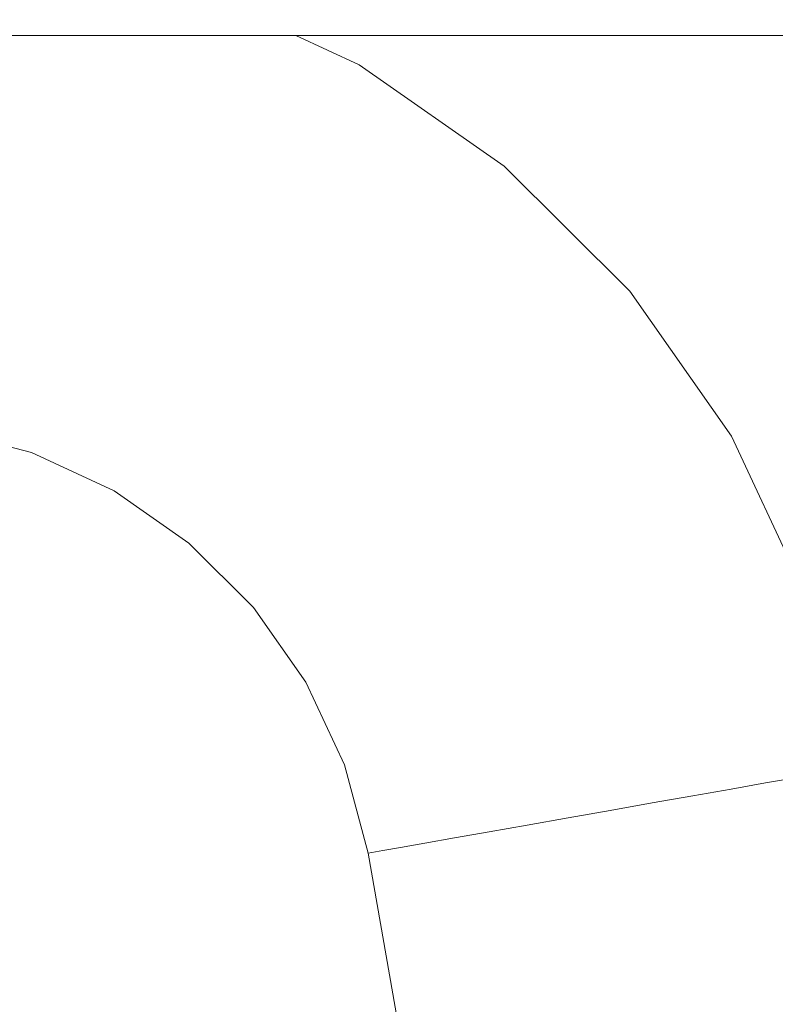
# Model space of a CAD drawing. Header units: millimetres. Extents: x -30280 to 309309, y -17460 to 4378.
# Tile 369 of 656: x 123853 to 123877, y -11015 to -10983. Entities that reach past the tile are written whole.
import ezdxf

# ---------------------------------------------------------------- set-up
doc = ezdxf.new("R2010")
doc.units = ezdxf.units.MM
doc.header["$MEASUREMENT"] = 0
doc.linetypes.add('Wipeout_Contour', pattern=[1000, 0, -1000])
doc.layers.add('P1_PLANTA PRIMERA_3_Nuevo_08_E_Envans secs', color=7, linetype='Continuous')
doc.layers.add('P1_PLANTA PRIMERA_3_Nuevo_09_EI_Mobiliari general', color=7, linetype='Continuous')
doc.layers.add('P1_PLANTA PRIMERA_3_Nuevo_09_EI_Mobiliari general_Pluma_Nº__1', color=7, linetype='Continuous', lineweight=5)

msp = doc.modelspace()

# ---------------------------------------------------------------- wipeouts: each hides what was drawn before it
at = {"color": 254, "linetype": 'Wipeout_Contour', "lineweight": 0, "ltscale": 744380.35708}
msp.add_wipeout([(125602.392, -8989.05), (119928.08, -8989.05), (119928.08, -9336.05), (125456.836, -9336.05), (125456.836, -11434.05), (125602.392, -11434.05)], dxfattribs=at).dxf.layer = 'P1_PLANTA PRIMERA_3_Nuevo_08_E_Envans secs'

# ---------------------------------------------------------------- next in the draw order: wipeouts: each hides what was drawn before it
at = {"color": 254, "linetype": 'Wipeout_Contour', "lineweight": 0, "ltscale": 13224043.01546531}
msp.add_wipeout([(124316.836, -9376.05), (119928.079, -9376.05), (119928.079, -11281.741), (119970.612, -11044.193), (119971.249, -11041.854), (119975.179, -11019.562), (119953.583, -11019.562), (119953.583, -10963.994), (119967.219, -10537.884), (120389.947, -10537.884), (120403.511, -10963.994), (120403.583, -11019.562), (120381.987, -11019.562), (120385.917, -11041.854), (120386.554, -11044.193), (120428.583, -11278.93), (120470.612, -11044.193), (120471.249, -11041.854), (120475.179, -11019.562), (120453.583, -11019.562), (120453.583, -10963.994), (120467.219, -10537.884), (120889.947, -10537.884), (120903.511, -10963.994), (120903.583, -11019.562), (120881.987, -11019.562), (120885.917, -11041.854), (120886.554, -11044.193), (120928.583, -11278.93), (120970.612, -11044.193), (120971.249, -11041.854), (120975.179, -11019.562), (120953.583, -11019.562), (120953.583, -10963.994), (120967.219, -10537.884), (121389.947, -10537.884), (121403.511, -10963.994), (121403.583, -11019.562), (121381.987, -11019.562), (121385.917, -11041.854), (121386.554, -11044.193), (121428.583, -11278.93), (121470.612, -11044.193), (121471.249, -11041.854), (121475.179, -11019.562), (121453.583, -11019.562), (121453.583, -10963.994), (121467.219, -10537.884), (121889.947, -10537.884), (121903.511, -10963.994), (121903.583, -11019.562), (121881.987, -11019.562), (121885.917, -11041.854), (121886.554, -11044.193), (121928.583, -11278.93), (121970.612, -11044.193), (121971.249, -11041.854), (121975.179, -11019.562), (121953.583, -11019.562), (121953.583, -10963.994), (121967.219, -10537.884), (122389.947, -10537.884), (122403.511, -10963.994), (122403.583, -11019.562), (122381.987, -11019.563), (122385.917, -11041.854), (122386.554, -11044.193), (122428.583, -11278.93), (122470.612, -11044.193), (122471.249, -11041.854), (122475.179, -11019.562), (122453.583, -11019.562), (122453.583, -10963.994), (122467.219, -10537.884), (122889.947, -10537.884), (122903.511, -10963.994), (122903.583, -11019.562), (122881.987, -11019.563), (122885.917, -11041.854), (122886.554, -11044.193), (122928.583, -11278.93), (122970.612, -11044.193), (122971.249, -11041.854), (122975.179, -11019.562), (122953.583, -11019.562), (122953.583, -10963.994), (122967.219, -10537.884), (123389.947, -10537.884), (123403.511, -10963.994), (123403.583, -11019.562), (123381.987, -11019.563), (123385.917, -11041.854), (123386.554, -11044.193), (123428.583, -11278.93), (123470.612, -11044.193), (123471.249, -11041.854), (123475.179, -11019.562), (123453.583, -11019.562), (123453.583, -10963.994), (123467.219, -10537.884), (123889.947, -10537.884), (123903.511, -10963.994), (123903.583, -11019.562), (123881.987, -11019.563), (123885.917, -11041.854), (123886.554, -11044.193), (123947.763, -11386.05), (124316.836, -11386.05)], dxfattribs=at).dxf.layer = 'P1_PLANTA PRIMERA_3_Nuevo_08_E_Envans secs'

# ---------------------------------------------------------------- next in the draw order: wipeouts: each hides what was drawn before it
at = {"color": 254, "linetype": 'Wipeout_Contour', "lineweight": 0, "ltscale": 3476682.209337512}
msp.add_wipeout([(123493.049, -11010.362), (123491.473, -11019.295), (123497.48, -11017.694), (123503.14, -11017.221), (123678.583, -11017.677), (123854.026, -11017.194), (123859.686, -11017.694), (123865.236, -11019.146), (123864.118, -11010.361), (123863.349, -11007.494), (123862.092, -11004.803), (123860.387, -11002.372), (123858.285, -11000.276), (123855.85, -10998.576), (123853.157, -10997.327), (123850.287, -10996.565), (123847.328, -10996.314), (123691.775, -10996.726), (123678.583, -10996.763), (123665.392, -10996.8), (123509.838, -10996.292), (123506.879, -10996.565), (123504.009, -10997.327), (123501.316, -10998.576), (123498.881, -11000.276), (123496.779, -11002.372), (123495.074, -11004.803), (123493.818, -11007.494)], dxfattribs=at).dxf.layer = 'P1_PLANTA PRIMERA_3_Nuevo_09_EI_Mobiliari general'

# ---------------------------------------------------------------- next in the draw order: wipeouts: each hides what was drawn before it
at = {"color": 254, "linetype": 'Wipeout_Contour', "lineweight": 0, "ltscale": 1243663.060420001}
msp.add_wipeout([(123903.583, -10983.748), (123861.761, -10983.748), (123863.826, -10984.706), (123868.552, -10988.004), (123872.633, -10992.075), (123875.943, -10996.794), (123878.382, -11002.016), (123879.874, -11007.583), (123881.94, -11019.295), (123903.583, -11019.295)], dxfattribs=at).dxf.layer = 'P1_PLANTA PRIMERA_3_Nuevo_09_EI_Mobiliari general'

# ---------------------------------------------------------------- next in the draw order: linework, layer by layer
at = {"layer": 'P1_PLANTA PRIMERA_3_Nuevo_09_EI_Mobiliari general_Pluma_Nº__1', "color": 7, "linetype": 'Continuous', "lineweight": 5}
msp.add_line((123865.961, -11010.036), (123865.173, -11010.175), dxfattribs=at)

# ---------------------------------------------------------------- next in the draw order: wipeouts: each hides what was drawn before it
at = {"color": 254, "linetype": 'Wipeout_Contour', "lineweight": 0, "ltscale": 496659.374906}
msp.add_wipeout([(123453.583, -10983.748), (123903.583, -10983.748), (123903.583, -10972.213), (123453.583, -10972.213)], dxfattribs=at).dxf.layer = 'P1_PLANTA PRIMERA_3_Nuevo_09_EI_Mobiliari general'
at = {"color": 254, "linetype": 'Wipeout_Contour', "lineweight": 0, "ltscale": 373090.16939}
msp.add_wipeout([(123875.015, -10997.33), (123877.375, -11002.383), (123875.525, -10997.035)], dxfattribs=at).dxf.layer = 'P1_PLANTA PRIMERA_3_Nuevo_09_EI_Mobiliari general'
at = {"color": 254, "linetype": 'Wipeout_Contour', "lineweight": 0, "ltscale": 373057.136792}
msp.add_wipeout([(123863.802, -11007.328), (123864.593, -11010.278), (123864.356, -11007.127)], dxfattribs=at).dxf.layer = 'P1_PLANTA PRIMERA_3_Nuevo_09_EI_Mobiliari general'
at = {"color": 254, "linetype": 'Wipeout_Contour', "lineweight": 0, "ltscale": 497669.671835}
msp.add_wipeout([(123873.364, -11008.731), (123871.996, -11008.972), (123946.949, -11434.05), (123948.359, -11434.05)], dxfattribs=at).dxf.layer = 'P1_PLANTA PRIMERA_3_Nuevo_09_EI_Mobiliari general'

# ---------------------------------------------------------------- next in the draw order: linework, layer by layer
at = {"layer": 'P1_PLANTA PRIMERA_3_Nuevo_09_EI_Mobiliari general_Pluma_Nº__1', "color": 7, "linetype": 'Continuous', "lineweight": 5}
for p, q in [((123878.382, -11002.016), (123875.943, -10996.794)), ((123864.117, -11010.362), (123863.349, -11007.494)), ((123864.593, -11010.278), (123864.237, -11010.34)), ((123865.173, -11010.175), (123864.593, -11010.278)), ((123864.237, -11010.34), (123864.118, -11010.361))]:
    msp.add_line(p, q, dxfattribs=at)

# ---------------------------------------------------------------- next in the draw order: wipeouts: each hides what was drawn before it
at = {"color": 254, "linetype": 'Wipeout_Contour', "lineweight": 0, "ltscale": 373025.47581}
msp.add_wipeout([(123853.033, -10983.748), (123857.626, -10984.967), (123856.861, -10983.748)], dxfattribs=at).dxf.layer = 'P1_PLANTA PRIMERA_3_Nuevo_09_EI_Mobiliari general'
at = {"color": 254, "linetype": 'Wipeout_Contour', "lineweight": 0, "ltscale": 373044.121008}
msp.add_wipeout([(123860.619, -10983.748), (123863.585, -10985.124), (123861.474, -10983.748)], dxfattribs=at).dxf.layer = 'P1_PLANTA PRIMERA_3_Nuevo_09_EI_Mobiliari general'
at = {"color": 254, "linetype": 'Wipeout_Contour', "lineweight": 0, "ltscale": 373080.195711}
msp.add_wipeout([(123871.813, -10992.765), (123875.015, -10997.33), (123872.264, -10992.386)], dxfattribs=at).dxf.layer = 'P1_PLANTA PRIMERA_3_Nuevo_09_EI_Mobiliari general'
at = {"color": 254, "linetype": 'Wipeout_Contour', "lineweight": 0, "ltscale": 373053.279919}
msp.add_wipeout([(123862.51, -11004.562), (123863.802, -11007.328), (123863.02, -11004.267)], dxfattribs=at).dxf.layer = 'P1_PLANTA PRIMERA_3_Nuevo_09_EI_Mobiliari general'
at = {"color": 254, "linetype": 'Wipeout_Contour', "lineweight": 0, "ltscale": 497664.179828}
msp.add_wipeout([(123871.996, -11008.972), (123870.628, -11009.214), (123945.538, -11434.05), (123946.949, -11434.05)], dxfattribs=at).dxf.layer = 'P1_PLANTA PRIMERA_3_Nuevo_09_EI_Mobiliari general'

# ---------------------------------------------------------------- next in the draw order: linework, layer by layer
at = {"layer": 'P1_PLANTA PRIMERA_3_Nuevo_09_EI_Mobiliari general_Pluma_Nº__1', "color": 7, "linetype": 'Continuous', "lineweight": 5}
msp.add_line((123863.349, -11007.494), (123862.092, -11004.803), dxfattribs=at)

# ---------------------------------------------------------------- next in the draw order: wipeouts: each hides what was drawn before it
at = {"color": 254, "linetype": 'Wipeout_Contour', "lineweight": 0, "ltscale": 373068.008939}
msp.add_wipeout([(123867.865, -10988.826), (123871.813, -10992.765), (123868.243, -10988.374)], dxfattribs=at).dxf.layer = 'P1_PLANTA PRIMERA_3_Nuevo_09_EI_Mobiliari general'
at = {"color": 254, "linetype": 'Wipeout_Contour', "lineweight": 0, "ltscale": 497658.771258}
msp.add_wipeout([(123870.628, -11009.214), (123869.301, -11009.447), (123944.17, -11434.05), (123945.538, -11434.05)], dxfattribs=at).dxf.layer = 'P1_PLANTA PRIMERA_3_Nuevo_09_EI_Mobiliari general'

# ---------------------------------------------------------------- next in the draw order: wipeouts: each hides what was drawn before it
at = {"color": 254, "linetype": 'Wipeout_Contour', "lineweight": 0, "ltscale": 373053.999218}
msp.add_wipeout([(123863.292, -10985.635), (123867.865, -10988.826), (123863.585, -10985.124)], dxfattribs=at).dxf.layer = 'P1_PLANTA PRIMERA_3_Nuevo_09_EI_Mobiliari general'
at = {"color": 254, "linetype": 'Wipeout_Contour', "lineweight": 0, "ltscale": 497653.610412}
msp.add_wipeout([(123869.301, -11009.447), (123868.057, -11009.667), (123942.887, -11434.05), (123944.17, -11434.05)], dxfattribs=at).dxf.layer = 'P1_PLANTA PRIMERA_3_Nuevo_09_EI_Mobiliari general'

# ---------------------------------------------------------------- next in the draw order: wipeouts: each hides what was drawn before it
at = {"color": 254, "linetype": 'Wipeout_Contour', "lineweight": 0, "ltscale": 373041.578403}
msp.add_wipeout([(123860.619, -10983.748), (123859.225, -10983.748), (123863.292, -10985.635)], dxfattribs=at).dxf.layer = 'P1_PLANTA PRIMERA_3_Nuevo_09_EI_Mobiliari general'
at = {"color": 254, "linetype": 'Wipeout_Contour', "lineweight": 0, "ltscale": 497648.854132}
msp.add_wipeout([(123868.057, -11009.667), (123866.932, -11009.865), (123941.727, -11434.05), (123942.887, -11434.05)], dxfattribs=at).dxf.layer = 'P1_PLANTA PRIMERA_3_Nuevo_09_EI_Mobiliari general'

# ---------------------------------------------------------------- next in the draw order: wipeouts: each hides what was drawn before it
at = {"color": 254, "linetype": 'Wipeout_Contour', "lineweight": 0, "ltscale": 373038.802407}
msp.add_wipeout([(123858.067, -10983.748), (123862.893, -10986.328), (123859.225, -10983.748)], dxfattribs=at).dxf.layer = 'P1_PLANTA PRIMERA_3_Nuevo_09_EI_Mobiliari general'
at = {"color": 254, "linetype": 'Wipeout_Contour', "lineweight": 0, "ltscale": 373289.885164}
msp.add_wipeout([(123866.932, -11009.865), (123940.726, -11434.05), (123941.727, -11434.05)], dxfattribs=at).dxf.layer = 'P1_PLANTA PRIMERA_3_Nuevo_09_EI_Mobiliari general'

# ---------------------------------------------------------------- next in the draw order: linework, layer by layer
at = {"layer": 'P1_PLANTA PRIMERA_3_Nuevo_09_EI_Mobiliari general_Pluma_Nº__1', "color": 7, "linetype": 'Continuous', "lineweight": 5}
msp.add_line((123863.826, -10984.706), (123861.761, -10983.748), dxfattribs=at)

# ---------------------------------------------------------------- next in the draw order: wipeouts: each hides what was drawn before it
at = {"color": 254, "linetype": 'Wipeout_Contour', "lineweight": 0, "ltscale": 497684.997342}
msp.add_wipeout([(123877.06, -11008.079), (123875.935, -11008.278), (123951.01, -11434.05), (123952.17, -11434.05)], dxfattribs=at).dxf.layer = 'P1_PLANTA PRIMERA_3_Nuevo_09_EI_Mobiliari general'

# ---------------------------------------------------------------- next in the draw order: wipeouts: each hides what was drawn before it
at = {"color": 254, "linetype": 'Wipeout_Contour', "lineweight": 0, "ltscale": 497680.241189}
msp.add_wipeout([(123875.935, -11008.278), (123874.691, -11008.497), (123949.727, -11434.05), (123951.01, -11434.05)], dxfattribs=at).dxf.layer = 'P1_PLANTA PRIMERA_3_Nuevo_09_EI_Mobiliari general'

# ---------------------------------------------------------------- next in the draw order: wipeouts: each hides what was drawn before it
at = {"color": 254, "linetype": 'Wipeout_Contour', "lineweight": 0, "ltscale": 497455.084751}
msp.add_wipeout([(123875.697, -11002.994), (123874.623, -11003.385), (123875.935, -11008.278), (123877.06, -11008.079)], dxfattribs=at).dxf.layer = 'P1_PLANTA PRIMERA_3_Nuevo_09_EI_Mobiliari general'
at = {"color": 254, "linetype": 'Wipeout_Contour', "lineweight": 0, "ltscale": 497675.080438}
msp.add_wipeout([(123874.691, -11008.497), (123873.364, -11008.731), (123948.359, -11434.05), (123949.727, -11434.05)], dxfattribs=at).dxf.layer = 'P1_PLANTA PRIMERA_3_Nuevo_09_EI_Mobiliari general'

# ---------------------------------------------------------------- next in the draw order: linework, layer by layer
at = {"layer": 'P1_PLANTA PRIMERA_3_Nuevo_09_EI_Mobiliari general_Pluma_Nº__1', "color": 7, "linetype": 'Continuous', "lineweight": 5}
for p, q in [((123878.031, -11007.908), (123877.06, -11008.079)), ((123938.825, -11434.05), (123864.117, -11010.362))]:
    msp.add_line(p, q, dxfattribs=at)

# ---------------------------------------------------------------- next in the draw order: wipeouts: each hides what was drawn before it
at = {"color": 254, "linetype": 'Wipeout_Contour', "lineweight": 0, "ltscale": 497446.360661}
msp.add_wipeout([(123873.469, -10998.224), (123872.48, -10998.796), (123874.623, -11003.385), (123875.697, -11002.994)], dxfattribs=at).dxf.layer = 'P1_PLANTA PRIMERA_3_Nuevo_09_EI_Mobiliari general'

# ---------------------------------------------------------------- next in the draw order: wipeouts: each hides what was drawn before it
at = {"color": 254, "linetype": 'Wipeout_Contour', "lineweight": 0, "ltscale": 497434.525605}
msp.add_wipeout([(123870.446, -10993.914), (123869.572, -10994.649), (123872.48, -10998.796), (123873.469, -10998.224)], dxfattribs=at).dxf.layer = 'P1_PLANTA PRIMERA_3_Nuevo_09_EI_Mobiliari general'
at = {"color": 254, "linetype": 'Wipeout_Contour', "lineweight": 0, "ltscale": 497450.584583}
msp.add_wipeout([(123873.436, -11003.818), (123874.691, -11008.497), (123875.935, -11008.278), (123874.623, -11003.385)], dxfattribs=at).dxf.layer = 'P1_PLANTA PRIMERA_3_Nuevo_09_EI_Mobiliari general'

# ---------------------------------------------------------------- next in the draw order: linework, layer by layer
at = {"layer": 'P1_PLANTA PRIMERA_3_Nuevo_09_EI_Mobiliari general_Pluma_Nº__1', "color": 7, "linetype": 'Continuous', "lineweight": 5}
msp.add_line((123877.06, -11008.079), (123875.935, -11008.278), dxfattribs=at)

# ---------------------------------------------------------------- next in the draw order: wipeouts: each hides what was drawn before it
at = {"color": 254, "linetype": 'Wipeout_Contour', "lineweight": 0, "ltscale": 497419.941502}
msp.add_wipeout([(123866.719, -10990.196), (123865.986, -10991.072), (123869.572, -10994.649), (123870.446, -10993.914)], dxfattribs=at).dxf.layer = 'P1_PLANTA PRIMERA_3_Nuevo_09_EI_Mobiliari general'
at = {"color": 254, "linetype": 'Wipeout_Contour', "lineweight": 0, "ltscale": 497442.216444}
msp.add_wipeout([(123871.386, -10999.429), (123873.436, -11003.818), (123874.623, -11003.385), (123872.48, -10998.796)], dxfattribs=at).dxf.layer = 'P1_PLANTA PRIMERA_3_Nuevo_09_EI_Mobiliari general'

# ---------------------------------------------------------------- next in the draw order: wipeouts: each hides what was drawn before it
at = {"color": 254, "linetype": 'Wipeout_Contour', "lineweight": 0, "ltscale": 497403.053496}
msp.add_wipeout([(123862.401, -10987.183), (123861.832, -10988.174), (123865.986, -10991.072), (123866.719, -10990.196)], dxfattribs=at).dxf.layer = 'P1_PLANTA PRIMERA_3_Nuevo_09_EI_Mobiliari general'
at = {"color": 254, "linetype": 'Wipeout_Contour', "lineweight": 0, "ltscale": 497430.863579}
msp.add_wipeout([(123868.604, -10995.463), (123871.386, -10999.429), (123872.48, -10998.796), (123869.572, -10994.649)], dxfattribs=at).dxf.layer = 'P1_PLANTA PRIMERA_3_Nuevo_09_EI_Mobiliari general'
at = {"color": 254, "linetype": 'Wipeout_Contour', "lineweight": 0, "ltscale": 497445.701013}
msp.add_wipeout([(123873.436, -11003.818), (123872.17, -11004.279), (123873.364, -11008.731), (123874.691, -11008.497)], dxfattribs=at).dxf.layer = 'P1_PLANTA PRIMERA_3_Nuevo_09_EI_Mobiliari general'

# ---------------------------------------------------------------- next in the draw order: linework, layer by layer
at = {"layer": 'P1_PLANTA PRIMERA_3_Nuevo_09_EI_Mobiliari general_Pluma_Nº__1', "color": 7, "linetype": 'Continuous', "lineweight": 5}
for p, q in [((123868.552, -10988.004), (123863.826, -10984.706)), ((123875.943, -10996.794), (123872.633, -10992.075)), ((123875.935, -11008.278), (123874.691, -11008.497))]:
    msp.add_line(p, q, dxfattribs=at)

# ---------------------------------------------------------------- next in the draw order: wipeouts: each hides what was drawn before it
at = {"color": 254, "linetype": 'Wipeout_Contour', "lineweight": 0, "ltscale": 497384.376789}
msp.add_wipeout([(123857.626, -10984.967), (123857.237, -10986.042), (123861.832, -10988.174), (123862.401, -10987.183)], dxfattribs=at).dxf.layer = 'P1_PLANTA PRIMERA_3_Nuevo_09_EI_Mobiliari general'
at = {"color": 254, "linetype": 'Wipeout_Contour', "lineweight": 0, "ltscale": 497416.873325}
msp.add_wipeout([(123865.175, -10992.042), (123868.604, -10995.463), (123869.572, -10994.649), (123865.986, -10991.072)], dxfattribs=at).dxf.layer = 'P1_PLANTA PRIMERA_3_Nuevo_09_EI_Mobiliari general'
at = {"color": 254, "linetype": 'Wipeout_Contour', "lineweight": 0, "ltscale": 497437.718901}
msp.add_wipeout([(123871.386, -10999.429), (123870.22, -11000.103), (123872.17, -11004.279), (123873.436, -11003.818)], dxfattribs=at).dxf.layer = 'P1_PLANTA PRIMERA_3_Nuevo_09_EI_Mobiliari general'

# ---------------------------------------------------------------- next in the draw order: wipeouts: each hides what was drawn before it
at = {"color": 254, "linetype": 'Wipeout_Contour', "lineweight": 0, "ltscale": 621703.911786}
msp.add_wipeout([(123852.515, -10983.748), (123852.342, -10984.742), (123857.237, -10986.042), (123857.626, -10984.967), (123853.033, -10983.748)], dxfattribs=at).dxf.layer = 'P1_PLANTA PRIMERA_3_Nuevo_09_EI_Mobiliari general'
at = {"color": 254, "linetype": 'Wipeout_Contour', "lineweight": 0, "ltscale": 497400.672801}
msp.add_wipeout([(123861.202, -10989.269), (123865.175, -10992.042), (123865.986, -10991.072), (123861.832, -10988.174)], dxfattribs=at).dxf.layer = 'P1_PLANTA PRIMERA_3_Nuevo_09_EI_Mobiliari general'
at = {"color": 254, "linetype": 'Wipeout_Contour', "lineweight": 0, "ltscale": 497426.88912}
msp.add_wipeout([(123868.604, -10995.463), (123867.573, -10996.33), (123870.22, -11000.103), (123871.386, -10999.429)], dxfattribs=at).dxf.layer = 'P1_PLANTA PRIMERA_3_Nuevo_09_EI_Mobiliari general'
at = {"color": 254, "linetype": 'Wipeout_Contour', "lineweight": 0, "ltscale": 497440.582499}
msp.add_wipeout([(123872.17, -11004.279), (123870.865, -11004.755), (123871.996, -11008.972), (123873.364, -11008.731)], dxfattribs=at).dxf.layer = 'P1_PLANTA PRIMERA_3_Nuevo_09_EI_Mobiliari general'

# ---------------------------------------------------------------- next in the draw order: linework, layer by layer
at = {"layer": 'P1_PLANTA PRIMERA_3_Nuevo_09_EI_Mobiliari general_Pluma_Nº__1', "color": 7, "linetype": 'Continuous', "lineweight": 5}
for p, q in [((123453.583, -10983.748), (123903.583, -10983.748)), ((123874.691, -11008.497), (123873.364, -11008.731))]:
    msp.add_line(p, q, dxfattribs=at)

# ---------------------------------------------------------------- next in the draw order: wipeouts: each hides what was drawn before it
at = {"color": 254, "linetype": 'Wipeout_Contour', "lineweight": 0, "ltscale": 497382.756298}
msp.add_wipeout([(123856.808, -10987.23), (123861.202, -10989.269), (123861.832, -10988.174), (123857.237, -10986.042)], dxfattribs=at).dxf.layer = 'P1_PLANTA PRIMERA_3_Nuevo_09_EI_Mobiliari general'
at = {"color": 254, "linetype": 'Wipeout_Contour', "lineweight": 0, "ltscale": 497413.543151}
msp.add_wipeout([(123865.175, -10992.042), (123864.31, -10993.075), (123867.573, -10996.33), (123868.604, -10995.463)], dxfattribs=at).dxf.layer = 'P1_PLANTA PRIMERA_3_Nuevo_09_EI_Mobiliari general'
at = {"color": 254, "linetype": 'Wipeout_Contour', "lineweight": 0, "ltscale": 497433.00476}
msp.add_wipeout([(123870.22, -11000.103), (123869.018, -11000.798), (123870.865, -11004.755), (123872.17, -11004.279)], dxfattribs=at).dxf.layer = 'P1_PLANTA PRIMERA_3_Nuevo_09_EI_Mobiliari general'

# ---------------------------------------------------------------- next in the draw order: linework, layer by layer
at = {"layer": 'P1_PLANTA PRIMERA_3_Nuevo_09_EI_Mobiliari general_Pluma_Nº__1', "color": 7, "linetype": 'Continuous', "lineweight": 5}
msp.add_line((123872.633, -10992.075), (123868.552, -10988.004), dxfattribs=at)

# ---------------------------------------------------------------- next in the draw order: wipeouts: each hides what was drawn before it
at = {"color": 254, "linetype": 'Wipeout_Contour', "lineweight": 0, "ltscale": 497363.67033}
msp.add_wipeout([(123852.125, -10985.987), (123856.808, -10987.23), (123857.237, -10986.042), (123852.342, -10984.742)], dxfattribs=at).dxf.layer = 'P1_PLANTA PRIMERA_3_Nuevo_09_EI_Mobiliari general'
at = {"color": 254, "linetype": 'Wipeout_Contour', "lineweight": 0, "ltscale": 497398.088532}
msp.add_wipeout([(123861.202, -10989.269), (123860.53, -10990.437), (123864.31, -10993.075), (123865.175, -10992.042)], dxfattribs=at).dxf.layer = 'P1_PLANTA PRIMERA_3_Nuevo_09_EI_Mobiliari general'
at = {"color": 254, "linetype": 'Wipeout_Contour', "lineweight": 0, "ltscale": 497422.723054}
msp.add_wipeout([(123867.573, -10996.33), (123866.51, -10997.224), (123869.018, -11000.798), (123870.22, -11000.103)], dxfattribs=at).dxf.layer = 'P1_PLANTA PRIMERA_3_Nuevo_09_EI_Mobiliari general'
at = {"color": 254, "linetype": 'Wipeout_Contour', "lineweight": 0, "ltscale": 497435.384598}
msp.add_wipeout([(123870.865, -11004.755), (123869.56, -11005.23), (123870.628, -11009.214), (123871.996, -11008.972)], dxfattribs=at).dxf.layer = 'P1_PLANTA PRIMERA_3_Nuevo_09_EI_Mobiliari general'

# ---------------------------------------------------------------- next in the draw order: linework, layer by layer
at = {"layer": 'P1_PLANTA PRIMERA_3_Nuevo_09_EI_Mobiliari general_Pluma_Nº__1', "color": 7, "linetype": 'Continuous', "lineweight": 5}
msp.add_line((123873.364, -11008.731), (123871.996, -11008.972), dxfattribs=at)

# ---------------------------------------------------------------- next in the draw order: wipeouts: each hides what was drawn before it
at = {"color": 254, "linetype": 'Wipeout_Contour', "lineweight": 0, "ltscale": 497380.99686}
msp.add_wipeout([(123856.808, -10987.23), (123856.349, -10988.497), (123860.53, -10990.437), (123861.202, -10989.269)], dxfattribs=at).dxf.layer = 'P1_PLANTA PRIMERA_3_Nuevo_09_EI_Mobiliari general'
at = {"color": 254, "linetype": 'Wipeout_Contour', "lineweight": 0, "ltscale": 497410.052213}
msp.add_wipeout([(123864.31, -10993.075), (123863.419, -10994.14), (123866.51, -10997.224), (123867.573, -10996.33)], dxfattribs=at).dxf.layer = 'P1_PLANTA PRIMERA_3_Nuevo_09_EI_Mobiliari general'
at = {"color": 254, "linetype": 'Wipeout_Contour', "lineweight": 0, "ltscale": 497428.217287}
msp.add_wipeout([(123869.018, -11000.798), (123867.815, -11001.494), (123869.56, -11005.23), (123870.865, -11004.755)], dxfattribs=at).dxf.layer = 'P1_PLANTA PRIMERA_3_Nuevo_09_EI_Mobiliari general'

# ---------------------------------------------------------------- next in the draw order: wipeouts: each hides what was drawn before it
at = {"color": 254, "linetype": 'Wipeout_Contour', "lineweight": 0, "ltscale": 497362.789529}
msp.add_wipeout([(123852.125, -10985.987), (123851.895, -10987.314), (123856.349, -10988.497), (123856.808, -10987.23)], dxfattribs=at).dxf.layer = 'P1_PLANTA PRIMERA_3_Nuevo_09_EI_Mobiliari general'
at = {"color": 254, "linetype": 'Wipeout_Contour', "lineweight": 0, "ltscale": 497395.379244}
msp.add_wipeout([(123860.53, -10990.437), (123859.838, -10991.641), (123863.419, -10994.14), (123864.31, -10993.075)], dxfattribs=at).dxf.layer = 'P1_PLANTA PRIMERA_3_Nuevo_09_EI_Mobiliari general'
at = {"color": 254, "linetype": 'Wipeout_Contour', "lineweight": 0, "ltscale": 497418.491976}
msp.add_wipeout([(123866.51, -10997.224), (123865.447, -10998.118), (123867.815, -11001.494), (123869.018, -11000.798)], dxfattribs=at).dxf.layer = 'P1_PLANTA PRIMERA_3_Nuevo_09_EI_Mobiliari general'
at = {"color": 254, "linetype": 'Wipeout_Contour', "lineweight": 0, "ltscale": 497430.265237}
msp.add_wipeout([(123869.56, -11005.23), (123868.294, -11005.692), (123869.301, -11009.447), (123870.628, -11009.214)], dxfattribs=at).dxf.layer = 'P1_PLANTA PRIMERA_3_Nuevo_09_EI_Mobiliari general'

# ---------------------------------------------------------------- next in the draw order: linework, layer by layer
at = {"layer": 'P1_PLANTA PRIMERA_3_Nuevo_09_EI_Mobiliari general_Pluma_Nº__1', "color": 7, "linetype": 'Continuous', "lineweight": 5}
msp.add_line((123871.996, -11008.972), (123870.628, -11009.213), dxfattribs=at)

# ---------------------------------------------------------------- next in the draw order: wipeouts: each hides what was drawn before it
at = {"color": 254, "linetype": 'Wipeout_Contour', "lineweight": 0, "ltscale": 497379.151947}
msp.add_wipeout([(123856.349, -10988.497), (123855.877, -10989.803), (123859.838, -10991.641), (123860.53, -10990.437)], dxfattribs=at).dxf.layer = 'P1_PLANTA PRIMERA_3_Nuevo_09_EI_Mobiliari general'
at = {"color": 254, "linetype": 'Wipeout_Contour', "lineweight": 0, "ltscale": 497406.506575}
msp.add_wipeout([(123863.419, -10994.14), (123862.527, -10995.205), (123865.447, -10998.118), (123866.51, -10997.224)], dxfattribs=at).dxf.layer = 'P1_PLANTA PRIMERA_3_Nuevo_09_EI_Mobiliari general'
at = {"color": 254, "linetype": 'Wipeout_Contour', "lineweight": 0, "ltscale": 497423.501923}
msp.add_wipeout([(123867.815, -11001.494), (123866.649, -11002.168), (123868.294, -11005.692), (123869.56, -11005.23)], dxfattribs=at).dxf.layer = 'P1_PLANTA PRIMERA_3_Nuevo_09_EI_Mobiliari general'

# ---------------------------------------------------------------- next in the draw order: wipeouts: each hides what was drawn before it
at = {"color": 254, "linetype": 'Wipeout_Contour', "lineweight": 0, "ltscale": 497361.865389}
msp.add_wipeout([(123851.895, -10987.314), (123851.657, -10988.683), (123855.877, -10989.803), (123856.349, -10988.497)], dxfattribs=at).dxf.layer = 'P1_PLANTA PRIMERA_3_Nuevo_09_EI_Mobiliari general'
at = {"color": 254, "linetype": 'Wipeout_Contour', "lineweight": 0, "ltscale": 497392.627227}
msp.add_wipeout([(123859.838, -10991.641), (123859.145, -10992.845), (123862.527, -10995.205), (123863.419, -10994.14)], dxfattribs=at).dxf.layer = 'P1_PLANTA PRIMERA_3_Nuevo_09_EI_Mobiliari general'
at = {"color": 254, "linetype": 'Wipeout_Contour', "lineweight": 0, "ltscale": 497414.324398}
msp.add_wipeout([(123865.447, -10998.118), (123864.416, -10998.985), (123866.649, -11002.168), (123867.815, -11001.494)], dxfattribs=at).dxf.layer = 'P1_PLANTA PRIMERA_3_Nuevo_09_EI_Mobiliari general'
at = {"color": 254, "linetype": 'Wipeout_Contour', "lineweight": 0, "ltscale": 497425.379915}
msp.add_wipeout([(123867.107, -11006.124), (123868.057, -11009.667), (123869.301, -11009.447), (123868.294, -11005.692)], dxfattribs=at).dxf.layer = 'P1_PLANTA PRIMERA_3_Nuevo_09_EI_Mobiliari general'

# ---------------------------------------------------------------- next in the draw order: linework, layer by layer
at = {"layer": 'P1_PLANTA PRIMERA_3_Nuevo_09_EI_Mobiliari general_Pluma_Nº__1', "color": 7, "linetype": 'Continuous', "lineweight": 5}
msp.add_line((123870.628, -11009.213), (123869.301, -11009.448), dxfattribs=at)

# ---------------------------------------------------------------- next in the draw order: wipeouts: each hides what was drawn before it
at = {"color": 254, "linetype": 'Wipeout_Contour', "lineweight": 0, "ltscale": 497377.277562}
msp.add_wipeout([(123855.877, -10989.803), (123855.405, -10991.11), (123859.145, -10992.845), (123859.838, -10991.641)], dxfattribs=at).dxf.layer = 'P1_PLANTA PRIMERA_3_Nuevo_09_EI_Mobiliari general'
at = {"color": 254, "linetype": 'Wipeout_Contour', "lineweight": 0, "ltscale": 497403.013896}
msp.add_wipeout([(123862.527, -10995.205), (123861.663, -10996.238), (123864.416, -10998.985), (123865.447, -10998.118)], dxfattribs=at).dxf.layer = 'P1_PLANTA PRIMERA_3_Nuevo_09_EI_Mobiliari general'
at = {"color": 254, "linetype": 'Wipeout_Contour', "lineweight": 0, "ltscale": 497419.001857}
msp.add_wipeout([(123865.555, -11002.801), (123867.107, -11006.124), (123868.294, -11005.692), (123866.649, -11002.168)], dxfattribs=at).dxf.layer = 'P1_PLANTA PRIMERA_3_Nuevo_09_EI_Mobiliari general'

# ---------------------------------------------------------------- next in the draw order: wipeouts: each hides what was drawn before it
at = {"color": 254, "linetype": 'Wipeout_Contour', "lineweight": 0, "ltscale": 497360.925909}
msp.add_wipeout([(123851.657, -10988.683), (123851.419, -10990.051), (123855.405, -10991.11), (123855.877, -10989.803)], dxfattribs=at).dxf.layer = 'P1_PLANTA PRIMERA_3_Nuevo_09_EI_Mobiliari general'
at = {"color": 254, "linetype": 'Wipeout_Contour', "lineweight": 0, "ltscale": 497389.916}
msp.add_wipeout([(123859.145, -10992.845), (123858.474, -10994.013), (123861.663, -10996.238), (123862.527, -10995.205)], dxfattribs=at).dxf.layer = 'P1_PLANTA PRIMERA_3_Nuevo_09_EI_Mobiliari general'
at = {"color": 254, "linetype": 'Wipeout_Contour', "lineweight": 0, "ltscale": 497410.346835}
msp.add_wipeout([(123863.449, -10999.798), (123865.555, -11002.801), (123866.649, -11002.168), (123864.416, -10998.985)], dxfattribs=at).dxf.layer = 'P1_PLANTA PRIMERA_3_Nuevo_09_EI_Mobiliari general'
at = {"color": 254, "linetype": 'Wipeout_Contour', "lineweight": 0, "ltscale": 497420.876962}
msp.add_wipeout([(123867.107, -11006.124), (123866.034, -11006.515), (123866.932, -11009.865), (123868.057, -11009.667)], dxfattribs=at).dxf.layer = 'P1_PLANTA PRIMERA_3_Nuevo_09_EI_Mobiliari general'

# ---------------------------------------------------------------- next in the draw order: linework, layer by layer
at = {"layer": 'P1_PLANTA PRIMERA_3_Nuevo_09_EI_Mobiliari general_Pluma_Nº__1', "color": 7, "linetype": 'Continuous', "lineweight": 5}
for p, q in [((123868.056, -11009.667), (123866.932, -11009.865)), ((123869.301, -11009.448), (123868.056, -11009.667)), ((123866.932, -11009.865), (123865.961, -11010.036))]:
    msp.add_line(p, q, dxfattribs=at)

# ---------------------------------------------------------------- next in the draw order: wipeouts: each hides what was drawn before it
at = {"color": 254, "linetype": 'Wipeout_Contour', "lineweight": 0, "ltscale": 497375.43053}
msp.add_wipeout([(123855.405, -10991.11), (123854.947, -10992.376), (123858.474, -10994.013), (123859.145, -10992.845)], dxfattribs=at).dxf.layer = 'P1_PLANTA PRIMERA_3_Nuevo_09_EI_Mobiliari general'
at = {"color": 254, "linetype": 'Wipeout_Contour', "lineweight": 0, "ltscale": 497399.680152}
msp.add_wipeout([(123860.852, -10997.208), (123863.449, -10999.798), (123864.416, -10998.985), (123861.663, -10996.238)], dxfattribs=at).dxf.layer = 'P1_PLANTA PRIMERA_3_Nuevo_09_EI_Mobiliari general'
at = {"color": 254, "linetype": 'Wipeout_Contour', "lineweight": 0, "ltscale": 497414.853664}
msp.add_wipeout([(123865.555, -11002.801), (123864.566, -11003.373), (123866.034, -11006.515), (123867.107, -11006.124)], dxfattribs=at).dxf.layer = 'P1_PLANTA PRIMERA_3_Nuevo_09_EI_Mobiliari general'

# ---------------------------------------------------------------- next in the draw order: wipeouts: each hides what was drawn before it
at = {"color": 254, "linetype": 'Wipeout_Contour', "lineweight": 0, "ltscale": 497359.999474}
msp.add_wipeout([(123851.419, -10990.051), (123851.188, -10991.379), (123854.947, -10992.376), (123855.405, -10991.11)], dxfattribs=at).dxf.layer = 'P1_PLANTA PRIMERA_3_Nuevo_09_EI_Mobiliari general'
at = {"color": 254, "linetype": 'Wipeout_Contour', "lineweight": 0, "ltscale": 497387.327766}
msp.add_wipeout([(123857.844, -10995.109), (123860.852, -10997.208), (123861.663, -10996.238), (123858.474, -10994.013)], dxfattribs=at).dxf.layer = 'P1_PLANTA PRIMERA_3_Nuevo_09_EI_Mobiliari general'
at = {"color": 254, "linetype": 'Wipeout_Contour', "lineweight": 0, "ltscale": 497406.679943}
msp.add_wipeout([(123863.449, -10999.798), (123862.574, -11000.533), (123864.566, -11003.373), (123865.555, -11002.801)], dxfattribs=at).dxf.layer = 'P1_PLANTA PRIMERA_3_Nuevo_09_EI_Mobiliari general'

# ---------------------------------------------------------------- next in the draw order: wipeouts: each hides what was drawn before it
at = {"color": 254, "linetype": 'Wipeout_Contour', "lineweight": 0, "ltscale": 497373.666762}
msp.add_wipeout([(123854.517, -10993.565), (123857.844, -10995.109), (123858.474, -10994.013), (123854.947, -10992.376)], dxfattribs=at).dxf.layer = 'P1_PLANTA PRIMERA_3_Nuevo_09_EI_Mobiliari general'
at = {"color": 254, "linetype": 'Wipeout_Contour', "lineweight": 0, "ltscale": 497396.606405}
msp.add_wipeout([(123860.852, -10997.208), (123860.119, -10998.084), (123862.574, -11000.533), (123863.449, -10999.798)], dxfattribs=at).dxf.layer = 'P1_PLANTA PRIMERA_3_Nuevo_09_EI_Mobiliari general'
at = {"color": 254, "linetype": 'Wipeout_Contour', "lineweight": 0, "ltscale": 373047.886368}
msp.add_wipeout([(123860.756, -11002.062), (123862.51, -11004.562), (123861.207, -11001.683)], dxfattribs=at).dxf.layer = 'P1_PLANTA PRIMERA_3_Nuevo_09_EI_Mobiliari general'

# ---------------------------------------------------------------- next in the draw order: linework, layer by layer
at = {"layer": 'P1_PLANTA PRIMERA_3_Nuevo_09_EI_Mobiliari general_Pluma_Nº__1', "color": 7, "linetype": 'Continuous', "lineweight": 5}
msp.add_line((123862.092, -11004.803), (123860.387, -11002.372), dxfattribs=at)

# ---------------------------------------------------------------- next in the draw order: wipeouts: each hides what was drawn before it
at = {"color": 254, "linetype": 'Wipeout_Contour', "lineweight": 0, "ltscale": 497359.11399}
msp.add_wipeout([(123850.972, -10992.624), (123854.517, -10993.565), (123854.947, -10992.376), (123851.188, -10991.379)], dxfattribs=at).dxf.layer = 'P1_PLANTA PRIMERA_3_Nuevo_09_EI_Mobiliari general'
at = {"color": 254, "linetype": 'Wipeout_Contour', "lineweight": 0, "ltscale": 497384.940903}
msp.add_wipeout([(123857.844, -10995.109), (123857.275, -10996.099), (123860.119, -10998.084), (123860.852, -10997.208)], dxfattribs=at).dxf.layer = 'P1_PLANTA PRIMERA_3_Nuevo_09_EI_Mobiliari general'
at = {"color": 254, "linetype": 'Wipeout_Contour', "lineweight": 0, "ltscale": 373041.236946}
msp.add_wipeout([(123858.595, -10999.905), (123860.756, -11002.062), (123858.973, -10999.454)], dxfattribs=at).dxf.layer = 'P1_PLANTA PRIMERA_3_Nuevo_09_EI_Mobiliari general'

# ---------------------------------------------------------------- next in the draw order: linework, layer by layer
at = {"layer": 'P1_PLANTA PRIMERA_3_Nuevo_09_EI_Mobiliari general_Pluma_Nº__1', "color": 7, "linetype": 'Continuous', "lineweight": 5}
msp.add_line((123860.387, -11002.372), (123858.285, -11000.275), dxfattribs=at)

# ---------------------------------------------------------------- next in the draw order: wipeouts: each hides what was drawn before it
at = {"color": 254, "linetype": 'Wipeout_Contour', "lineweight": 0, "ltscale": 497372.039561}
msp.add_wipeout([(123854.517, -10993.565), (123854.128, -10994.639), (123857.275, -10996.099), (123857.844, -10995.109)], dxfattribs=at).dxf.layer = 'P1_PLANTA PRIMERA_3_Nuevo_09_EI_Mobiliari general'
at = {"color": 254, "linetype": 'Wipeout_Contour', "lineweight": 0, "ltscale": 373033.568141}
msp.add_wipeout([(123856.091, -10998.158), (123858.595, -10999.905), (123856.384, -10997.647)], dxfattribs=at).dxf.layer = 'P1_PLANTA PRIMERA_3_Nuevo_09_EI_Mobiliari general'

# ---------------------------------------------------------------- next in the draw order: linework, layer by layer
at = {"layer": 'P1_PLANTA PRIMERA_3_Nuevo_09_EI_Mobiliari general_Pluma_Nº__1', "color": 7, "linetype": 'Continuous', "lineweight": 5}
msp.add_line((123858.285, -11000.275), (123855.85, -10998.576), dxfattribs=at)

# ---------------------------------------------------------------- next in the draw order: wipeouts: each hides what was drawn before it
at = {"color": 254, "linetype": 'Wipeout_Contour', "lineweight": 0, "ltscale": 497358.296045}
msp.add_wipeout([(123850.972, -10992.624), (123850.776, -10993.749), (123854.128, -10994.639), (123854.517, -10993.565)], dxfattribs=at).dxf.layer = 'P1_PLANTA PRIMERA_3_Nuevo_09_EI_Mobiliari general'
at = {"color": 254, "linetype": 'Wipeout_Contour', "lineweight": 0, "ltscale": 373025.128646}
msp.add_wipeout([(123853.321, -10996.873), (123856.091, -10998.158), (123853.521, -10996.319)], dxfattribs=at).dxf.layer = 'P1_PLANTA PRIMERA_3_Nuevo_09_EI_Mobiliari general'

# ---------------------------------------------------------------- next in the draw order: linework, layer by layer
at = {"layer": 'P1_PLANTA PRIMERA_3_Nuevo_09_EI_Mobiliari general_Pluma_Nº__1', "color": 7, "linetype": 'Continuous', "lineweight": 5}
msp.add_line((123855.85, -10998.576), (123853.156, -10997.327), dxfattribs=at)

# ---------------------------------------------------------------- next in the draw order: wipeouts: each hides what was drawn before it
at = {"color": 254, "linetype": 'Wipeout_Contour', "lineweight": 0, "ltscale": 373016.185648}
msp.add_wipeout([(123850.37, -10996.089), (123853.321, -10996.873), (123850.47, -10995.509)], dxfattribs=at).dxf.layer = 'P1_PLANTA PRIMERA_3_Nuevo_09_EI_Mobiliari general'

# ---------------------------------------------------------------- next in the draw order: linework, layer by layer
at = {"layer": 'P1_PLANTA PRIMERA_3_Nuevo_09_EI_Mobiliari general_Pluma_Nº__1', "color": 7, "linetype": 'Continuous', "lineweight": 5}
msp.add_line((123853.156, -10997.327), (123850.287, -10996.565), dxfattribs=at)

doc.saveas('drawing.dxf')
